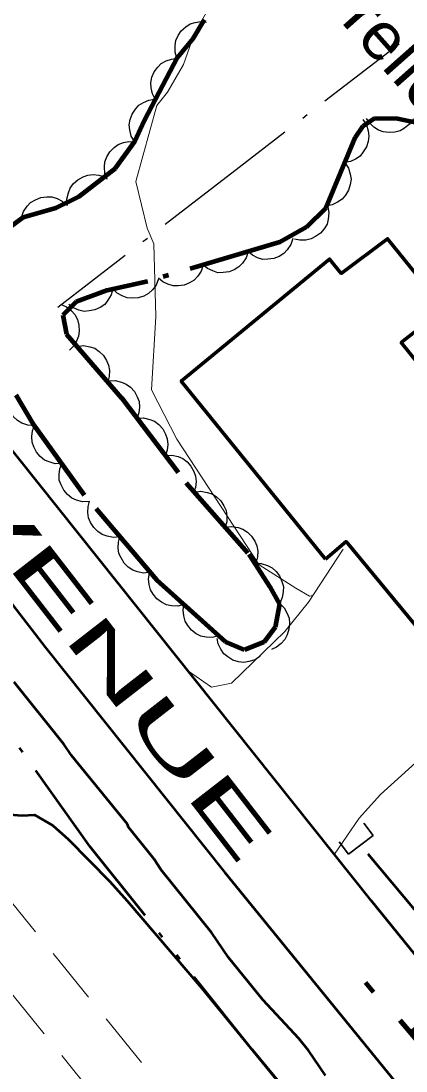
# Model space of a CAD drawing. Extents: x 386081 to 389416, y 5130568 to 5134082.
# Drawn here: x 387110.3 to 387135, y 5131828.9 to 5131896.3 of the extents above; entities that cross this region are included whole.
import ezdxf

# ---------------------------------------------------------------- set-up
doc = ezdxf.new("R2010")
doc.units = 0
doc.header["$LTSCALE"] = 1.2
for name, pattern in [('DASH_DOUBLE_DOT', [9.2, 5, -1.2, 0.3, -1.2, 0.3, -1.2]), ('DOT_DASHED', [7.7, 5, -1.2, 0.3, -1.2]), ('LONG_DASHED', [7.5, 6, -1.5]), ('MEDIUM_DASHED', [4.5, 3, -1.5])]:
    doc.linetypes.add(name, pattern=pattern)
for name, color, linetype, lineweight in [('1', 7, 'Continuous', 53), ('19', 7, 'Continuous', 13), ('2', 7, 'Continuous', 13), ('21', 7, 'LONG_DASHED', 35), ('26', 7, 'Continuous', 35), ('3', 7, 'Continuous', 140), ('31', 7, 'Continuous', 70), ('4', 7, 'DASH_DOUBLE_DOT', 53), ('41', 7, 'DOT_DASHED', 25), ('44', 7, 'Continuous', 25)]:
    doc.layers.add(name, color=color, linetype=linetype, lineweight=lineweight)

msp = doc.modelspace()

# ---------------------------------------------------------------- linework, layer by layer
at = {"layer": '1'}
for points in [[(387129.87, 5131828.66), (387128.77, 5131830.27), (387128.16, 5131831.02), (387125.84, 5131833.5), (387123.64, 5131836.22), (387122.54, 5131837.83), (387119.3, 5131841.86), (387118.87, 5131842.54), (387117.22, 5131844.59), (387117.16, 5131844.77), (387113.56, 5131849.17), (387113.07, 5131849.91), (387109.89, 5131853.88)], [(387103.44, 5131847.52), (387104.24, 5131847.22), (387108.49, 5131845.89), (387109.59, 5131845.39), (387110.39, 5131845.32), (387111.19, 5131845.38), (387112.36, 5131844.69), (387113.34, 5131843.82), (387116.03, 5131841.09), (387117.13, 5131839.85), (387121.9, 5131834.27), (387126.67, 5131828.45)]]:
    msp.add_lwpolyline(points, dxfattribs=at)
at = {"layer": '19', "linetype": 'MEDIUM_DASHED'}
for points in [[(387124.85, 5131821.09), (387103.52, 5131847.43), (387092.64, 5131859.55), (387086.57, 5131864.82), (387078.28, 5131869.13), (387067.34, 5131873.12), (387057.56, 5131874.78), (387047.24, 5131876.12), (387042.45, 5131875.16)], [(387122, 5131818.75), (387100.71, 5131845.03), (387090.04, 5131856.91), (387084.48, 5131861.74), (387076.79, 5131865.74), (387066.39, 5131869.53), (387057.01, 5131871.12), (387047.37, 5131872.38), (387045.16, 5131871.93)]]:
    msp.add_lwpolyline(points, dxfattribs=at)
at = {"layer": '19'}
for points in [[(387121.07, 5131854.59), (387122.55, 5131853.57), (387123.82, 5131853.82), (387127.25, 5131857.13), (387128.77, 5131859.01), (387130.99, 5131862.4)], [(387143.71, 5131854.45), (387138.59, 5131850.93), (387135.63, 5131848.71), (387133.39, 5131846.67), (387132.02, 5131845.15), (387130.43, 5131842.84)]]:
    msp.add_lwpolyline(points, dxfattribs=at)
at = {"layer": '2'}
for points in [[(387127.96, 5131859.9), (387125.6, 5131861.4), (387120.33, 5131869.46), (387118.69, 5131872.63), (387118.97, 5131877.34), (387118.85, 5131881.98), (387118.42, 5131883), (387117.69, 5131885.98), (387119.04, 5131890.86), (387119.72, 5131891.71), (387120.74, 5131893.49), (387121.4, 5131895.3), (387122.4, 5131897.16)], [(387129.05, 5131859.44), (387128.83, 5131859.4), (387127.96, 5131859.9), (387125.6, 5131861.4), (387120.33, 5131869.46), (387118.69, 5131872.63), (387118.97, 5131877.34), (387118.85, 5131881.98), (387118.42, 5131883), (387117.69, 5131885.98), (387119.04, 5131890.86), (387119.72, 5131891.71), (387120.74, 5131893.49), (387121.4, 5131895.3), (387122.4, 5131897.16)]]:
    msp.add_lwpolyline(points, dxfattribs=at)
at = {"layer": '21', "linetype": 'Continuous', "lineweight": 53}
for points in [[(387164.72, 5131800.51), (387132.8, 5131839.87), (387092.63, 5131890.18), (387081.09, 5131904.74), (387066.45, 5131922.63), (387054.56, 5131937.69), (387051.33, 5131941.01), (387048.28, 5131943.8), (387047.55, 5131945.3), (387046.77, 5131948.88), (387046.55, 5131951.09), (387046.66, 5131953.51), (387053.66, 5131962.18), (387060.66, 5131970.37), (387073.31, 5131984.05), (387083.84, 5131994.54), (387097.28, 5132007.63), (387119.07, 5132029.15), (387136.21, 5132045.69), (387190.72, 5132099), (387248.29, 5132155.99)], [(387017, 5131905.45), (387023.4, 5131917.54), (387030.68, 5131929.49), (387035.46, 5131936.82), (387036.29, 5131937.82), (387037.4, 5131938.74), (387038.73, 5131939.09), (387040.19, 5131939.22), (387043.27, 5131938.86), (387044.34, 5131938.3), (387045.56, 5131937.47), (387048.95, 5131934.09), (387056.39, 5131925.33), (387069.31, 5131909.72), (387078.9, 5131897.83), (387086.94, 5131888.21), (387096.25, 5131876.36), (387111.88, 5131856.12), (387123.41, 5131841.68), (387169.11, 5131785.59)]]:
    msp.add_lwpolyline(points, dxfattribs=at)
at = {"layer": '26'}
for p, q in [((387132.93, 5131844.04), (387132.33, 5131844.84)), ((387131.33, 5131842.84), (387130.73, 5131843.64)), ((387132.93, 5131844.04), (387131.33, 5131842.84))]:
    msp.add_line(p, q, dxfattribs=at)
at = {"layer": '3'}
msp.add_line((387132.43, 5131834.62), (387132.94, 5131834.01), dxfattribs=at)
at = {"layer": '31'}
msp.add_lwpolyline([(387129.87, 5131861.76), (387120.61, 5131873.19), (387130.12, 5131881.01), (387130.87, 5131880.09), (387133.85, 5131882.32), (387137.48, 5131877.82), (387134.72, 5131875.66), (387139.59, 5131869.61), (387139.14, 5131869.32), (387145.74, 5131861.34), (387137.82, 5131854.88), (387131.18, 5131862.9)], close=True, dxfattribs=at)
at = {"layer": '4'}
for points in [[(387134.13, 5131819.42), (387125.18, 5131830.3), (387114.77, 5131843.33), (387107.46, 5131853.55), (387105.21, 5131856.3), (387103.99, 5131857.67), (387100.45, 5131862.34), (387095.51, 5131868.32), (387088.34, 5131878.61), (387087.06, 5131880.28), (387084.59, 5131882.71), (387083.39, 5131884.99), (387082.58, 5131885.86), (387080.72, 5131888.42), (387078.87, 5131891.94)], [(387152.51, 5131818.33), (387143.53, 5131829.78), (387132.15, 5131843.41)]]:
    msp.add_lwpolyline(points, dxfattribs=at)
at = {"layer": '41'}
msp.add_lwpolyline([(387134.58, 5131894.8), (387124.32, 5131886.89), (387112.69, 5131877.9)], dxfattribs=at)
at = {"layer": '44', "linetype": 'DOT_DASHED', "lineweight": 90}
for points in [[(387109.48, 5131882.97), (387110.46, 5131883.7), (387112.56, 5131884.3), (387114.04, 5131885.02), (387116.38, 5131886.85), (387117.62, 5131888.55), (387118.25, 5131889.9), (387120.36, 5131893.93), (387121.36, 5131895.15), (387122.1, 5131896.38)], [(387135.71, 5131889.75), (387134.48, 5131890.01), (387133, 5131890.02), (387132.26, 5131889.54), (387131.77, 5131888.8), (387129.89, 5131884.28), (387128.65, 5131883.06), (387126.93, 5131882.09), (387118.43, 5131879.58), (387115.84, 5131878.99), (387113.87, 5131878.27), (387113, 5131877.42), (387113.24, 5131876.19), (387116.78, 5131872.11), (387120.92, 5131866.67), (387124.95, 5131862.09), (387126.29, 5131860), (387126.9, 5131858.89), (387126.64, 5131857.41), (387125.9, 5131856.44), (387124.67, 5131855.96), (387123.44, 5131856.46), (387119.04, 5131860.43), (387114.4, 5131865.87), (387111.11, 5131870.44), (387110.02, 5131872.29)]]:
    msp.add_lwpolyline(points, dxfattribs=at)
at = {"layer": '44'}
for points in [[(387120.33, 5131893.89), (387120.21, 5131894.29), (387120.21, 5131894.7), (387120.26, 5131895.03), (387120.4, 5131895.35), (387120.61, 5131895.65), (387120.9, 5131895.9), (387121.17, 5131896.09), (387121.5, 5131896.19), (387121.87, 5131896.24), (387122.23, 5131896.21)], [(387118.95, 5131891.23), (387118.75, 5131891.6), (387118.67, 5131891.99), (387118.65, 5131892.32), (387118.72, 5131892.67), (387118.87, 5131893.01), (387119.1, 5131893.31), (387119.32, 5131893.55), (387119.63, 5131893.72), (387119.98, 5131893.84), (387120.34, 5131893.89)], [(387117.62, 5131888.54), (387117.4, 5131888.9), (387117.3, 5131889.29), (387117.27, 5131889.62), (387117.33, 5131889.97), (387117.45, 5131890.31), (387117.67, 5131890.63), (387117.88, 5131890.88), (387118.18, 5131891.06), (387118.53, 5131891.2), (387118.88, 5131891.26)], [(387132.26, 5131889.97), (387132.49, 5131889.62), (387132.6, 5131889.23), (387132.65, 5131888.9), (387132.6, 5131888.56), (387132.49, 5131888.2), (387132.29, 5131887.88), (387132.09, 5131887.62), (387131.79, 5131887.43), (387131.46, 5131887.27), (387131.1, 5131887.2)], [(387135.5, 5131890), (387135.26, 5131889.66), (387134.94, 5131889.4), (387134.66, 5131889.23), (387134.32, 5131889.15), (387133.95, 5131889.12), (387133.57, 5131889.18), (387133.26, 5131889.27), (387132.97, 5131889.47), (387132.7, 5131889.72), (387132.5, 5131890.02)], [(387115.85, 5131886.12), (387115.7, 5131886.51), (387115.68, 5131886.92), (387115.71, 5131887.25), (387115.84, 5131887.57), (387116.03, 5131887.89), (387116.3, 5131888.16), (387116.56, 5131888.36), (387116.89, 5131888.48), (387117.25, 5131888.55), (387117.61, 5131888.54)], [(387131.1, 5131887.2), (387131.33, 5131886.85), (387131.45, 5131886.46), (387131.5, 5131886.13), (387131.45, 5131885.79), (387131.34, 5131885.43), (387131.14, 5131885.11), (387130.93, 5131884.85), (387130.64, 5131884.66), (387130.3, 5131884.5), (387129.95, 5131884.43)], [(387113.3, 5131884.44), (387113.27, 5131884.86), (387113.36, 5131885.26), (387113.48, 5131885.57), (387113.69, 5131885.85), (387113.96, 5131886.1), (387114.3, 5131886.28), (387114.6, 5131886.4), (387114.95, 5131886.43), (387115.32, 5131886.4), (387115.67, 5131886.29)], [(387110.36, 5131883.67), (387110.49, 5131884.07), (387110.72, 5131884.4), (387110.94, 5131884.64), (387111.25, 5131884.82), (387111.59, 5131884.96), (387111.97, 5131885), (387112.3, 5131885), (387112.64, 5131884.89), (387112.97, 5131884.73), (387113.24, 5131884.49)], [(387130.01, 5131884.39), (387130.08, 5131883.98), (387130.04, 5131883.58), (387129.96, 5131883.26), (387129.78, 5131882.96), (387129.54, 5131882.67), (387129.22, 5131882.46), (387128.94, 5131882.3), (387128.59, 5131882.23), (387128.22, 5131882.22), (387127.87, 5131882.29)], [(387127.77, 5131882.34), (387127.64, 5131881.94), (387127.41, 5131881.61), (387127.19, 5131881.36), (387126.89, 5131881.18), (387126.55, 5131881.04), (387126.17, 5131881), (387125.84, 5131880.99), (387125.5, 5131881.1), (387125.17, 5131881.26), (387124.89, 5131881.49)], [(387124.89, 5131881.49), (387124.77, 5131881.09), (387124.54, 5131880.76), (387124.31, 5131880.51), (387124.01, 5131880.33), (387123.67, 5131880.19), (387123.29, 5131880.15), (387122.96, 5131880.14), (387122.63, 5131880.25), (387122.29, 5131880.41), (387122.02, 5131880.64)], [(387122.02, 5131880.64), (387121.89, 5131880.24), (387121.66, 5131879.91), (387121.44, 5131879.66), (387121.14, 5131879.48), (387120.79, 5131879.34), (387120.41, 5131879.3), (387120.09, 5131879.29), (387119.75, 5131879.4), (387119.42, 5131879.56), (387119.14, 5131879.79)], [(387116.21, 5131879.13), (387116.11, 5131878.72), (387115.9, 5131878.37), (387115.7, 5131878.11), (387115.41, 5131877.91), (387115.07, 5131877.76), (387114.7, 5131877.69), (387114.37, 5131877.66), (387114.03, 5131877.74), (387113.69, 5131877.89), (387113.39, 5131878.1)], [(387119.15, 5131879.74), (387119, 5131879.35), (387118.75, 5131879.04), (387118.51, 5131878.8), (387118.2, 5131878.64), (387117.85, 5131878.53), (387117.47, 5131878.51), (387117.14, 5131878.52), (387116.81, 5131878.65), (387116.49, 5131878.83), (387116.23, 5131879.08)], [(387112.86, 5131878.12), (387113.25, 5131877.95), (387113.56, 5131877.69), (387113.78, 5131877.45), (387113.94, 5131877.13), (387114.04, 5131876.78), (387114.05, 5131876.39), (387114.02, 5131876.07), (387113.89, 5131875.74), (387113.69, 5131875.43), (387113.44, 5131875.17)], [(387113.92, 5131875.41), (387114.33, 5131875.46), (387114.74, 5131875.39), (387115.05, 5131875.29), (387115.34, 5131875.09), (387115.61, 5131874.83), (387115.81, 5131874.5), (387115.94, 5131874.21), (387115.99, 5131873.86), (387115.98, 5131873.49), (387115.89, 5131873.14)], [(387115.95, 5131873.2), (387116.37, 5131873.22), (387116.77, 5131873.12), (387117.07, 5131873), (387117.35, 5131872.79), (387117.6, 5131872.51), (387117.78, 5131872.17), (387117.9, 5131871.87), (387117.92, 5131871.52), (387117.89, 5131871.15), (387117.77, 5131870.81)], [(387111.18, 5131870.33), (387110.76, 5131870.36), (387110.38, 5131870.5), (387110.09, 5131870.65), (387109.84, 5131870.9), (387109.62, 5131871.2), (387109.48, 5131871.56), (387109.4, 5131871.87), (387109.42, 5131872.23), (387109.5, 5131872.59), (387109.65, 5131872.91)], [(387117.77, 5131870.81), (387118.19, 5131870.83), (387118.58, 5131870.73), (387118.89, 5131870.61), (387119.17, 5131870.4), (387119.42, 5131870.13), (387119.59, 5131869.79), (387119.71, 5131869.48), (387119.74, 5131869.13), (387119.7, 5131868.76), (387119.59, 5131868.42)], [(387112.94, 5131867.9), (387112.52, 5131867.89), (387112.13, 5131868), (387111.82, 5131868.12), (387111.55, 5131868.35), (387111.31, 5131868.63), (387111.14, 5131868.97), (387111.03, 5131869.28), (387111.02, 5131869.63), (387111.06, 5131870), (387111.18, 5131870.34)], [(387119.59, 5131868.42), (387120, 5131868.44), (387120.4, 5131868.35), (387120.71, 5131868.23), (387120.98, 5131868.01), (387121.23, 5131867.74), (387121.41, 5131867.4), (387121.53, 5131867.1), (387121.56, 5131866.74), (387121.52, 5131866.37), (387121.4, 5131866.03)], [(387114.69, 5131865.47), (387114.27, 5131865.45), (387113.88, 5131865.56), (387113.58, 5131865.69), (387113.3, 5131865.91), (387113.06, 5131866.19), (387112.89, 5131866.54), (387112.78, 5131866.84), (387112.77, 5131867.2), (387112.81, 5131867.56), (387112.94, 5131867.9)], [(387121.45, 5131866.07), (387121.86, 5131866.12), (387122.26, 5131866.05), (387122.58, 5131865.96), (387122.87, 5131865.76), (387123.14, 5131865.51), (387123.34, 5131865.18), (387123.48, 5131864.89), (387123.53, 5131864.54), (387123.52, 5131864.17), (387123.43, 5131863.82)], [(387116.67, 5131863.21), (387116.25, 5131863.16), (387115.85, 5131863.24), (387115.54, 5131863.34), (387115.25, 5131863.54), (387114.99, 5131863.8), (387114.79, 5131864.13), (387114.65, 5131864.42), (387114.61, 5131864.77), (387114.63, 5131865.14), (387114.72, 5131865.49)], [(387123.43, 5131863.82), (387123.84, 5131863.87), (387124.25, 5131863.8), (387124.56, 5131863.7), (387124.85, 5131863.51), (387125.12, 5131863.25), (387125.32, 5131862.93), (387125.46, 5131862.63), (387125.51, 5131862.28), (387125.5, 5131861.91), (387125.41, 5131861.57)], [(387118.62, 5131860.93), (387118.2, 5131860.88), (387117.8, 5131860.95), (387117.49, 5131861.06), (387117.2, 5131861.26), (387116.94, 5131861.52), (387116.74, 5131861.85), (387116.6, 5131862.14), (387116.56, 5131862.49), (387116.57, 5131862.86), (387116.67, 5131863.21)], [(387125.33, 5131861.5), (387125.74, 5131861.49), (387126.13, 5131861.36), (387126.43, 5131861.22), (387126.69, 5131860.98), (387126.91, 5131860.69), (387127.06, 5131860.34), (387127.16, 5131860.02), (387127.15, 5131859.67), (387127.09, 5131859.31), (387126.95, 5131858.98)], [(387120.78, 5131858.86), (387120.38, 5131858.76), (387119.97, 5131858.78), (387119.65, 5131858.84), (387119.33, 5131859), (387119.04, 5131859.22), (387118.8, 5131859.52), (387118.63, 5131859.8), (387118.54, 5131860.14), (387118.51, 5131860.51), (387118.56, 5131860.87)], [(387126.91, 5131858.94), (387127.21, 5131858.65), (387127.41, 5131858.29), (387127.53, 5131857.99), (387127.56, 5131857.64), (387127.52, 5131857.27), (387127.4, 5131856.91), (387127.26, 5131856.61), (387127.01, 5131856.36), (387126.72, 5131856.13), (387126.39, 5131855.98)], [(387123.01, 5131856.85), (387122.6, 5131856.75), (387122.2, 5131856.77), (387121.87, 5131856.83), (387121.56, 5131856.99), (387121.27, 5131857.21), (387121.03, 5131857.52), (387120.85, 5131857.79), (387120.77, 5131858.13), (387120.73, 5131858.5), (387120.78, 5131858.86)], [(387125.68, 5131855.55), (387125.34, 5131855.32), (387124.95, 5131855.2), (387124.62, 5131855.14), (387124.27, 5131855.19), (387123.92, 5131855.3), (387123.59, 5131855.5), (387123.33, 5131855.7), (387123.14, 5131855.99), (387122.98, 5131856.33), (387122.9, 5131856.68)]]:
    msp.add_lwpolyline(points, dxfattribs=at)

# ---------------------------------------------------------------- texts
at = {"layer": '21', "width": 2.2}
msp.add_text('AVENUE', height=3, rotation=307.8, dxfattribs=at).set_placement((387102.14, 5131870.7))
at = {"layer": '26', "width": 1.1}
msp.add_text('Passerelle', height=3, rotation=311.552, dxfattribs=at).set_placement((387122.66, 5131905.43))
at = {"layer": '3', "width": 1.3}
msp.add_text('11,6   ', height=3, rotation=310.294, dxfattribs=at).set_placement((387134.26, 5131832.4))

doc.saveas('drawing.dxf')
